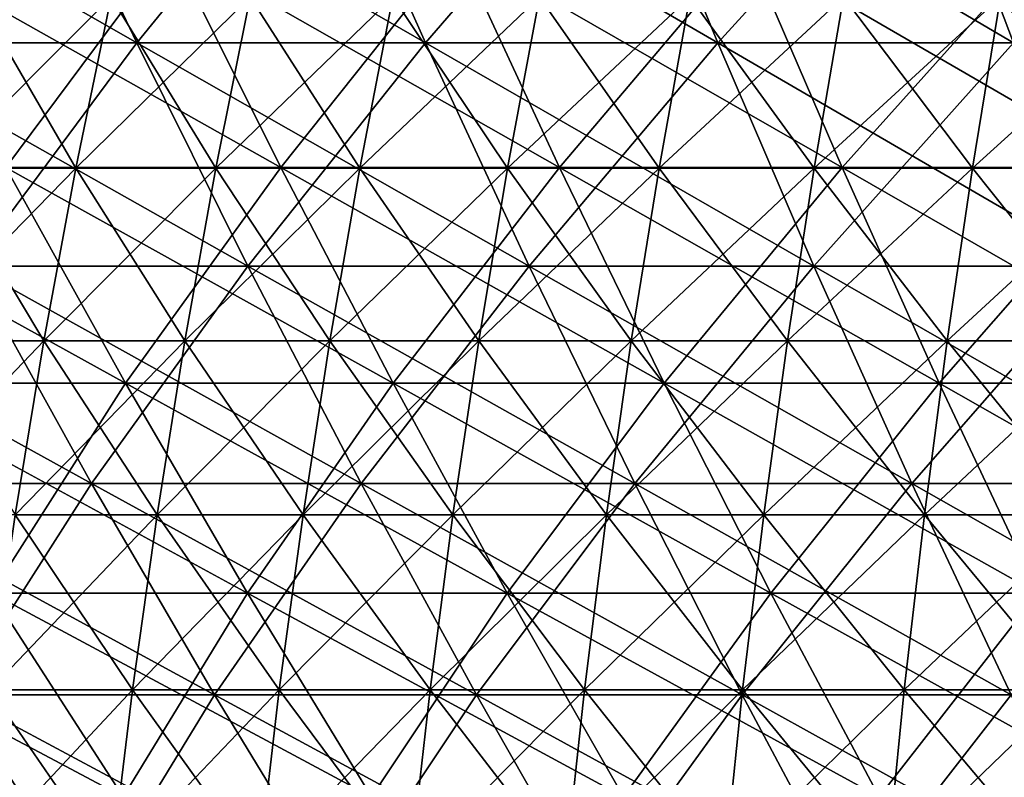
# Model space of a CAD drawing. Header units: millimetres. Extents: x -250 to 250, y -45 to 4150.
# Tile 418 of 656: x -70 to -54, y 3949 to 3961. Entities that reach past the tile are written whole.
import ezdxf

# ---------------------------------------------------------------- set-up
doc = ezdxf.new("R2010")
doc.units = ezdxf.units.MM
doc.header["$LTSCALE"] = 81.481481
for name, color, linetype in [('19', 7, 'CONTINUOUS'), ('20', 7, 'CONTINUOUS'), ('21', 7, 'CONTINUOUS'), ('22', 7, 'CONTINUOUS'), ('23', 7, 'CONTINUOUS'), ('24', 7, 'CONTINUOUS')]:
    doc.layers.add(name, color=color, linetype=linetype)

msp = doc.modelspace()

# ---------------------------------------------------------------- linework, layer by layer
at = {"layer": '19', "color": 7, "linetype": 'CONTINUOUS'}
for points in [[(-69.788, 3963.936, -151.69), (-72.577, 3960.293, -145.753), (-74.427, 3963.936, -149.469), (-69.788, 3963.936, -151.69)], [(-68.054, 3960.293, -147.919), (-72.577, 3960.293, -145.753), (-69.788, 3963.936, -151.69), (-68.054, 3960.293, -147.919)], [(-65.084, 3963.936, -153.767), (-68.054, 3960.293, -147.919), (-69.788, 3963.936, -151.69), (-65.084, 3963.936, -153.767)], [(-63.466, 3960.293, -149.945), (-68.054, 3960.293, -147.919), (-65.084, 3963.936, -153.767), (-63.466, 3960.293, -149.945)], [(-60.318, 3963.936, -155.699), (-63.466, 3960.293, -149.945), (-65.084, 3963.936, -153.767), (-60.318, 3963.936, -155.699)], [(-58.819, 3960.293, -151.828), (-63.466, 3960.293, -149.945), (-60.318, 3963.936, -155.699), (-58.819, 3960.293, -151.828)], [(-55.495, 3963.936, -157.482), (-58.819, 3960.293, -151.828), (-60.318, 3963.936, -155.699), (-55.495, 3963.936, -157.482)], [(-54.115, 3960.293, -153.567), (-58.819, 3960.293, -151.828), (-55.495, 3963.936, -157.482), (-54.115, 3960.293, -153.567)], [(-50.619, 3963.936, -159.116), (-54.115, 3960.293, -153.567), (-55.495, 3963.936, -157.482), (-50.619, 3963.936, -159.116)], [(-68.054, 3960.293, -147.919), (-70.691, 3956.743, -141.967), (-72.577, 3960.293, -145.753), (-68.054, 3960.293, -147.919)], [(-66.286, 3956.743, -144.076), (-70.691, 3956.743, -141.967), (-68.054, 3960.293, -147.919), (-66.286, 3956.743, -144.076)], [(-63.466, 3960.293, -149.945), (-66.286, 3956.743, -144.076), (-68.054, 3960.293, -147.919), (-63.466, 3960.293, -149.945)], [(-61.817, 3956.743, -146.049), (-66.286, 3956.743, -144.076), (-63.466, 3960.293, -149.945), (-61.817, 3956.743, -146.049)], [(-58.819, 3960.293, -151.828), (-61.817, 3956.743, -146.049), (-63.466, 3960.293, -149.945), (-58.819, 3960.293, -151.828)], [(-57.29, 3956.743, -147.884), (-61.817, 3956.743, -146.049), (-58.819, 3960.293, -151.828), (-57.29, 3956.743, -147.884)], [(-54.115, 3960.293, -153.567), (-57.29, 3956.743, -147.884), (-58.819, 3960.293, -151.828), (-54.115, 3960.293, -153.567)], [(-52.709, 3956.743, -149.578), (-57.29, 3956.743, -147.884), (-54.115, 3960.293, -153.567), (-52.709, 3956.743, -149.578)], [(-68.771, 3953.287, -138.111), (-72.992, 3953.287, -135.928), (-70.691, 3956.743, -141.967), (-68.771, 3953.287, -138.111)], [(-66.286, 3956.743, -144.076), (-68.771, 3953.287, -138.111), (-70.691, 3956.743, -141.967), (-66.286, 3956.743, -144.076)], [(-64.485, 3953.287, -140.163), (-68.771, 3953.287, -138.111), (-66.286, 3956.743, -144.076), (-64.485, 3953.287, -140.163)], [(-61.817, 3956.743, -146.049), (-64.485, 3953.287, -140.163), (-66.286, 3956.743, -144.076), (-61.817, 3956.743, -146.049)], [(-60.138, 3953.287, -142.082), (-64.485, 3953.287, -140.163), (-61.817, 3956.743, -146.049), (-60.138, 3953.287, -142.082)], [(-57.29, 3956.743, -147.884), (-60.138, 3953.287, -142.082), (-61.817, 3956.743, -146.049), (-57.29, 3956.743, -147.884)], [(-55.734, 3953.287, -143.867), (-60.138, 3953.287, -142.082), (-57.29, 3956.743, -147.884), (-55.734, 3953.287, -143.867)], [(-52.709, 3956.743, -149.578), (-55.734, 3953.287, -143.867), (-57.29, 3956.743, -147.884), (-52.709, 3956.743, -149.578)], [(-51.278, 3953.287, -145.515), (-55.734, 3953.287, -143.867), (-52.709, 3956.743, -149.578), (-51.278, 3953.287, -145.515)], [(-68.771, 3953.287, -138.111), (-70.918, 3949.927, -132.066), (-72.992, 3953.287, -135.928), (-68.771, 3953.287, -138.111)], [(-66.817, 3949.927, -134.188), (-70.918, 3949.927, -132.066), (-68.771, 3953.287, -138.111), (-66.817, 3949.927, -134.188)], [(-64.485, 3953.287, -140.163), (-66.817, 3949.927, -134.188), (-68.771, 3953.287, -138.111), (-64.485, 3953.287, -140.163)], [(-62.653, 3949.927, -136.182), (-66.817, 3949.927, -134.188), (-64.485, 3953.287, -140.163), (-62.653, 3949.927, -136.182)], [(-60.138, 3953.287, -142.082), (-62.653, 3949.927, -136.182), (-64.485, 3953.287, -140.163), (-60.138, 3953.287, -142.082)], [(-58.43, 3949.927, -138.046), (-62.653, 3949.927, -136.182), (-60.138, 3953.287, -142.082), (-58.43, 3949.927, -138.046)], [(-55.734, 3953.287, -143.867), (-58.43, 3949.927, -138.046), (-60.138, 3953.287, -142.082), (-55.734, 3953.287, -143.867)], [(-54.151, 3949.927, -139.78), (-58.43, 3949.927, -138.046), (-55.734, 3953.287, -143.867), (-54.151, 3949.927, -139.78)], [(-51.278, 3953.287, -145.515), (-54.151, 3949.927, -139.78), (-55.734, 3953.287, -143.867), (-51.278, 3953.287, -145.515)], [(-68.81, 3946.665, -128.141), (-72.723, 3946.665, -125.961), (-70.918, 3949.927, -132.066), (-68.81, 3946.665, -128.141)], [(-66.817, 3949.927, -134.188), (-68.81, 3946.665, -128.141), (-70.918, 3949.927, -132.066), (-66.817, 3949.927, -134.188)], [(-64.831, 3946.665, -130.199), (-68.81, 3946.665, -128.141), (-66.817, 3949.927, -134.188), (-64.831, 3946.665, -130.199)], [(-62.653, 3949.927, -136.182), (-64.831, 3946.665, -130.199), (-66.817, 3949.927, -134.188), (-62.653, 3949.927, -136.182)], [(-60.791, 3946.665, -132.133), (-64.831, 3946.665, -130.199), (-62.653, 3949.927, -136.182), (-60.791, 3946.665, -132.133)], [(-58.43, 3949.927, -138.046), (-60.791, 3946.665, -132.133), (-62.653, 3949.927, -136.182), (-58.43, 3949.927, -138.046)], [(-56.693, 3946.665, -133.943), (-60.791, 3946.665, -132.133), (-58.43, 3949.927, -138.046), (-56.693, 3946.665, -133.943)], [(-54.151, 3949.927, -139.78), (-56.693, 3946.665, -133.943), (-58.43, 3949.927, -138.046), (-54.151, 3949.927, -139.78)], [(-52.541, 3946.665, -135.625), (-56.693, 3946.665, -133.943), (-54.151, 3949.927, -139.78), (-52.541, 3946.665, -135.625)]]:
    msp.add_3dface(points, dxfattribs=at)
at = {"layer": '20', "color": 7, "linetype": 'CONTINUOUS'}
for points in [[(-72.577, 3960.293, 145.753), (-68.054, 3960.293, 147.919), (-74.427, 3963.936, 149.469), (-72.577, 3960.293, 145.753)], [(-74.427, 3963.936, 149.469), (-68.054, 3960.293, 147.919), (-69.788, 3963.936, 151.69), (-74.427, 3963.936, 149.469)], [(-68.054, 3960.293, 147.919), (-63.466, 3960.293, 149.945), (-69.788, 3963.936, 151.69), (-68.054, 3960.293, 147.919)], [(-69.788, 3963.936, 151.69), (-63.466, 3960.293, 149.945), (-65.084, 3963.936, 153.767), (-69.788, 3963.936, 151.69)], [(-63.466, 3960.293, 149.945), (-58.819, 3960.293, 151.828), (-65.084, 3963.936, 153.767), (-63.466, 3960.293, 149.945)], [(-65.084, 3963.936, 153.767), (-58.819, 3960.293, 151.828), (-60.318, 3963.936, 155.699), (-65.084, 3963.936, 153.767)], [(-58.819, 3960.293, 151.828), (-54.115, 3960.293, 153.567), (-60.318, 3963.936, 155.699), (-58.819, 3960.293, 151.828)], [(-60.318, 3963.936, 155.699), (-54.115, 3960.293, 153.567), (-55.495, 3963.936, 157.482), (-60.318, 3963.936, 155.699)], [(-54.115, 3960.293, 153.567), (-49.36, 3960.293, 155.161), (-55.495, 3963.936, 157.482), (-54.115, 3960.293, 153.567)], [(-55.495, 3963.936, 157.482), (-49.36, 3960.293, 155.161), (-50.619, 3963.936, 159.116), (-55.495, 3963.936, 157.482)], [(-70.691, 3956.743, 141.967), (-66.286, 3956.743, 144.076), (-72.577, 3960.293, 145.753), (-70.691, 3956.743, 141.967)], [(-72.577, 3960.293, 145.753), (-66.286, 3956.743, 144.076), (-68.054, 3960.293, 147.919), (-72.577, 3960.293, 145.753)], [(-66.286, 3956.743, 144.076), (-61.817, 3956.743, 146.049), (-68.054, 3960.293, 147.919), (-66.286, 3956.743, 144.076)], [(-68.054, 3960.293, 147.919), (-61.817, 3956.743, 146.049), (-63.466, 3960.293, 149.945), (-68.054, 3960.293, 147.919)], [(-61.817, 3956.743, 146.049), (-57.29, 3956.743, 147.884), (-63.466, 3960.293, 149.945), (-61.817, 3956.743, 146.049)], [(-63.466, 3960.293, 149.945), (-57.29, 3956.743, 147.884), (-58.819, 3960.293, 151.828), (-63.466, 3960.293, 149.945)], [(-57.29, 3956.743, 147.884), (-52.709, 3956.743, 149.578), (-58.819, 3960.293, 151.828), (-57.29, 3956.743, 147.884)], [(-58.819, 3960.293, 151.828), (-52.709, 3956.743, 149.578), (-54.115, 3960.293, 153.567), (-58.819, 3960.293, 151.828)], [(-72.992, 3953.287, 135.928), (-68.771, 3953.287, 138.111), (-75.029, 3956.743, 139.722), (-72.992, 3953.287, 135.928)], [(-75.029, 3956.743, 139.722), (-68.771, 3953.287, 138.111), (-70.691, 3956.743, 141.967), (-75.029, 3956.743, 139.722)], [(-68.771, 3953.287, 138.111), (-64.485, 3953.287, 140.163), (-70.691, 3956.743, 141.967), (-68.771, 3953.287, 138.111)], [(-70.691, 3956.743, 141.967), (-64.485, 3953.287, 140.163), (-66.286, 3956.743, 144.076), (-70.691, 3956.743, 141.967)], [(-64.485, 3953.287, 140.163), (-60.138, 3953.287, 142.082), (-66.286, 3956.743, 144.076), (-64.485, 3953.287, 140.163)], [(-66.286, 3956.743, 144.076), (-60.138, 3953.287, 142.082), (-61.817, 3956.743, 146.049), (-66.286, 3956.743, 144.076)], [(-60.138, 3953.287, 142.082), (-55.734, 3953.287, 143.867), (-61.817, 3956.743, 146.049), (-60.138, 3953.287, 142.082)], [(-61.817, 3956.743, 146.049), (-55.734, 3953.287, 143.867), (-57.29, 3956.743, 147.884), (-61.817, 3956.743, 146.049)], [(-55.734, 3953.287, 143.867), (-51.278, 3953.287, 145.515), (-57.29, 3956.743, 147.884), (-55.734, 3953.287, 143.867)], [(-57.29, 3956.743, 147.884), (-51.278, 3953.287, 145.515), (-52.709, 3956.743, 149.578), (-57.29, 3956.743, 147.884)], [(-70.918, 3949.927, 132.066), (-66.817, 3949.927, 134.188), (-72.992, 3953.287, 135.928), (-70.918, 3949.927, 132.066)], [(-72.992, 3953.287, 135.928), (-66.817, 3949.927, 134.188), (-68.771, 3953.287, 138.111), (-72.992, 3953.287, 135.928)], [(-66.817, 3949.927, 134.188), (-62.653, 3949.927, 136.182), (-68.771, 3953.287, 138.111), (-66.817, 3949.927, 134.188)], [(-68.771, 3953.287, 138.111), (-62.653, 3949.927, 136.182), (-64.485, 3953.287, 140.163), (-68.771, 3953.287, 138.111)], [(-62.653, 3949.927, 136.182), (-58.43, 3949.927, 138.046), (-64.485, 3953.287, 140.163), (-62.653, 3949.927, 136.182)], [(-64.485, 3953.287, 140.163), (-58.43, 3949.927, 138.046), (-60.138, 3953.287, 142.082), (-64.485, 3953.287, 140.163)], [(-58.43, 3949.927, 138.046), (-54.151, 3949.927, 139.78), (-60.138, 3953.287, 142.082), (-58.43, 3949.927, 138.046)], [(-60.138, 3953.287, 142.082), (-54.151, 3949.927, 139.78), (-55.734, 3953.287, 143.867), (-60.138, 3953.287, 142.082)], [(-54.151, 3949.927, 139.78), (-49.821, 3949.927, 141.382), (-55.734, 3953.287, 143.867), (-54.151, 3949.927, 139.78)], [(-55.734, 3953.287, 143.867), (-49.821, 3949.927, 141.382), (-51.278, 3953.287, 145.515), (-55.734, 3953.287, 143.867)], [(-72.723, 3946.665, 125.961), (-68.81, 3946.665, 128.141), (-74.951, 3949.927, 129.82), (-72.723, 3946.665, 125.961)], [(-74.951, 3949.927, 129.82), (-68.81, 3946.665, 128.141), (-70.918, 3949.927, 132.066), (-74.951, 3949.927, 129.82)], [(-68.81, 3946.665, 128.141), (-64.831, 3946.665, 130.199), (-70.918, 3949.927, 132.066), (-68.81, 3946.665, 128.141)], [(-70.918, 3949.927, 132.066), (-64.831, 3946.665, 130.199), (-66.817, 3949.927, 134.188), (-70.918, 3949.927, 132.066)], [(-64.831, 3946.665, 130.199), (-60.791, 3946.665, 132.133), (-66.817, 3949.927, 134.188), (-64.831, 3946.665, 130.199)], [(-66.817, 3949.927, 134.188), (-60.791, 3946.665, 132.133), (-62.653, 3949.927, 136.182), (-66.817, 3949.927, 134.188)], [(-60.791, 3946.665, 132.133), (-56.693, 3946.665, 133.943), (-62.653, 3949.927, 136.182), (-60.791, 3946.665, 132.133)], [(-62.653, 3949.927, 136.182), (-56.693, 3946.665, 133.943), (-58.43, 3949.927, 138.046), (-62.653, 3949.927, 136.182)], [(-56.693, 3946.665, 133.943), (-52.541, 3946.665, 135.625), (-58.43, 3949.927, 138.046), (-56.693, 3946.665, 133.943)], [(-58.43, 3949.927, 138.046), (-52.541, 3946.665, 135.625), (-54.151, 3949.927, 139.78), (-58.43, 3949.927, 138.046)]]:
    msp.add_3dface(points, dxfattribs=at)
at = {"layer": '21', "color": 7, "linetype": 'CONTINUOUS'}
for points in [[(-67.518, 3961.83, 146.756), (-70.136, 3958.308, 140.852), (-72.006, 3961.83, 144.607), (-67.518, 3961.83, 146.756)], [(-65.765, 3958.308, 142.945), (-70.136, 3958.308, 140.852), (-67.518, 3961.83, 146.756), (-65.765, 3958.308, 142.945)], [(-62.967, 3961.83, 148.766), (-65.765, 3958.308, 142.945), (-67.518, 3961.83, 146.756), (-62.967, 3961.83, 148.766)], [(-61.332, 3958.308, 144.902), (-65.765, 3958.308, 142.945), (-62.967, 3961.83, 148.766), (-61.332, 3958.308, 144.902)], [(-58.356, 3961.83, 150.634), (-61.332, 3958.308, 144.902), (-62.967, 3961.83, 148.766), (-58.356, 3961.83, 150.634)], [(-56.84, 3958.308, 146.722), (-61.332, 3958.308, 144.902), (-58.356, 3961.83, 150.634), (-56.84, 3958.308, 146.722)], [(-53.689, 3961.83, 152.36), (-56.84, 3958.308, 146.722), (-58.356, 3961.83, 150.634), (-53.689, 3961.83, 152.36)], [(-52.295, 3958.308, 148.403), (-56.84, 3958.308, 146.722), (-53.689, 3961.83, 152.36), (-52.295, 3958.308, 148.403)], [(-68.232, 3954.88, 137.027), (-72.419, 3954.88, 134.861), (-70.136, 3958.308, 140.852), (-68.232, 3954.88, 137.027)], [(-65.765, 3958.308, 142.945), (-68.232, 3954.88, 137.027), (-70.136, 3958.308, 140.852), (-65.765, 3958.308, 142.945)], [(-63.979, 3954.88, 139.064), (-68.232, 3954.88, 137.027), (-65.765, 3958.308, 142.945), (-63.979, 3954.88, 139.064)], [(-61.332, 3958.308, 144.902), (-63.979, 3954.88, 139.064), (-65.765, 3958.308, 142.945), (-61.332, 3958.308, 144.902)], [(-59.667, 3954.88, 140.968), (-63.979, 3954.88, 139.064), (-61.332, 3958.308, 144.902), (-59.667, 3954.88, 140.968)], [(-56.84, 3958.308, 146.722), (-59.667, 3954.88, 140.968), (-61.332, 3958.308, 144.902), (-56.84, 3958.308, 146.722)], [(-55.297, 3954.88, 142.739), (-59.667, 3954.88, 140.968), (-56.84, 3958.308, 146.722), (-55.297, 3954.88, 142.739)], [(-52.295, 3958.308, 148.403), (-55.297, 3954.88, 142.739), (-56.84, 3958.308, 146.722), (-52.295, 3958.308, 148.403)], [(-50.875, 3954.88, 144.374), (-55.297, 3954.88, 142.739), (-52.295, 3958.308, 148.403), (-50.875, 3954.88, 144.374)], [(-68.232, 3954.88, 137.027), (-70.363, 3951.546, 131.032), (-72.419, 3954.88, 134.861), (-68.232, 3954.88, 137.027)], [(-66.294, 3951.546, 133.136), (-70.363, 3951.546, 131.032), (-68.232, 3954.88, 137.027), (-66.294, 3951.546, 133.136)], [(-63.979, 3954.88, 139.064), (-66.294, 3951.546, 133.136), (-68.232, 3954.88, 137.027), (-63.979, 3954.88, 139.064)], [(-62.163, 3951.546, 135.115), (-66.294, 3951.546, 133.136), (-63.979, 3954.88, 139.064), (-62.163, 3951.546, 135.115)], [(-59.667, 3954.88, 140.968), (-62.163, 3951.546, 135.115), (-63.979, 3954.88, 139.064), (-59.667, 3954.88, 140.968)], [(-57.972, 3951.546, 136.965), (-62.163, 3951.546, 135.115), (-59.667, 3954.88, 140.968), (-57.972, 3951.546, 136.965)], [(-55.297, 3954.88, 142.739), (-57.972, 3951.546, 136.965), (-59.667, 3954.88, 140.968), (-55.297, 3954.88, 142.739)], [(-53.727, 3951.546, 138.685), (-57.972, 3951.546, 136.965), (-55.297, 3954.88, 142.739), (-53.727, 3951.546, 138.685)], [(-50.875, 3954.88, 144.374), (-53.727, 3951.546, 138.685), (-55.297, 3954.88, 142.739), (-50.875, 3954.88, 144.374)], [(-68.272, 3948.31, 127.138), (-72.155, 3948.31, 124.976), (-70.363, 3951.546, 131.032), (-68.272, 3948.31, 127.138)], [(-66.294, 3951.546, 133.136), (-68.272, 3948.31, 127.138), (-70.363, 3951.546, 131.032), (-66.294, 3951.546, 133.136)], [(-64.324, 3948.31, 129.18), (-68.272, 3948.31, 127.138), (-66.294, 3951.546, 133.136), (-64.324, 3948.31, 129.18)], [(-62.163, 3951.546, 135.115), (-64.324, 3948.31, 129.18), (-66.294, 3951.546, 133.136), (-62.163, 3951.546, 135.115)], [(-60.316, 3948.31, 131.1), (-64.324, 3948.31, 129.18), (-62.163, 3951.546, 135.115), (-60.316, 3948.31, 131.1)], [(-57.972, 3951.546, 136.965), (-60.316, 3948.31, 131.1), (-62.163, 3951.546, 135.115), (-57.972, 3951.546, 136.965)], [(-56.25, 3948.31, 132.895), (-60.316, 3948.31, 131.1), (-57.972, 3951.546, 136.965), (-56.25, 3948.31, 132.895)], [(-53.727, 3951.546, 138.685), (-56.25, 3948.31, 132.895), (-57.972, 3951.546, 136.965), (-53.727, 3951.546, 138.685)], [(-52.131, 3948.31, 134.564), (-56.25, 3948.31, 132.895), (-53.727, 3951.546, 138.685), (-52.131, 3948.31, 134.564)]]:
    msp.add_3dface(points, dxfattribs=at)
at = {"layer": '22', "color": 7, "linetype": 'CONTINUOUS'}
for points in [[(-70.136, 3958.308, -140.852), (-65.765, 3958.308, -142.945), (-72.006, 3961.83, -144.607), (-70.136, 3958.308, -140.852)], [(-72.006, 3961.83, -144.607), (-65.765, 3958.308, -142.945), (-67.518, 3961.83, -146.756), (-72.006, 3961.83, -144.607)], [(-65.765, 3958.308, -142.945), (-61.332, 3958.308, -144.902), (-67.518, 3961.83, -146.756), (-65.765, 3958.308, -142.945)], [(-67.518, 3961.83, -146.756), (-61.332, 3958.308, -144.902), (-62.967, 3961.83, -148.766), (-67.518, 3961.83, -146.756)], [(-61.332, 3958.308, -144.902), (-56.84, 3958.308, -146.722), (-62.967, 3961.83, -148.766), (-61.332, 3958.308, -144.902)], [(-62.967, 3961.83, -148.766), (-56.84, 3958.308, -146.722), (-58.356, 3961.83, -150.634), (-62.967, 3961.83, -148.766)], [(-56.84, 3958.308, -146.722), (-52.295, 3958.308, -148.403), (-58.356, 3961.83, -150.634), (-56.84, 3958.308, -146.722)], [(-58.356, 3961.83, -150.634), (-52.295, 3958.308, -148.403), (-53.689, 3961.83, -152.36), (-58.356, 3961.83, -150.634)], [(-72.419, 3954.88, -134.861), (-68.232, 3954.88, -137.027), (-74.44, 3958.308, -138.625), (-72.419, 3954.88, -134.861)], [(-74.44, 3958.308, -138.625), (-68.232, 3954.88, -137.027), (-70.136, 3958.308, -140.852), (-74.44, 3958.308, -138.625)], [(-68.232, 3954.88, -137.027), (-63.979, 3954.88, -139.064), (-70.136, 3958.308, -140.852), (-68.232, 3954.88, -137.027)], [(-70.136, 3958.308, -140.852), (-63.979, 3954.88, -139.064), (-65.765, 3958.308, -142.945), (-70.136, 3958.308, -140.852)], [(-63.979, 3954.88, -139.064), (-59.667, 3954.88, -140.968), (-65.765, 3958.308, -142.945), (-63.979, 3954.88, -139.064)], [(-65.765, 3958.308, -142.945), (-59.667, 3954.88, -140.968), (-61.332, 3958.308, -144.902), (-65.765, 3958.308, -142.945)], [(-59.667, 3954.88, -140.968), (-55.297, 3954.88, -142.739), (-61.332, 3958.308, -144.902), (-59.667, 3954.88, -140.968)], [(-61.332, 3958.308, -144.902), (-55.297, 3954.88, -142.739), (-56.84, 3958.308, -146.722), (-61.332, 3958.308, -144.902)], [(-55.297, 3954.88, -142.739), (-50.875, 3954.88, -144.374), (-56.84, 3958.308, -146.722), (-55.297, 3954.88, -142.739)], [(-56.84, 3958.308, -146.722), (-50.875, 3954.88, -144.374), (-52.295, 3958.308, -148.403), (-56.84, 3958.308, -146.722)], [(-70.363, 3951.546, -131.032), (-66.294, 3951.546, -133.136), (-72.419, 3954.88, -134.861), (-70.363, 3951.546, -131.032)], [(-72.419, 3954.88, -134.861), (-66.294, 3951.546, -133.136), (-68.232, 3954.88, -137.027), (-72.419, 3954.88, -134.861)], [(-66.294, 3951.546, -133.136), (-62.163, 3951.546, -135.115), (-68.232, 3954.88, -137.027), (-66.294, 3951.546, -133.136)], [(-68.232, 3954.88, -137.027), (-62.163, 3951.546, -135.115), (-63.979, 3954.88, -139.064), (-68.232, 3954.88, -137.027)], [(-62.163, 3951.546, -135.115), (-57.972, 3951.546, -136.965), (-63.979, 3954.88, -139.064), (-62.163, 3951.546, -135.115)], [(-63.979, 3954.88, -139.064), (-57.972, 3951.546, -136.965), (-59.667, 3954.88, -140.968), (-63.979, 3954.88, -139.064)], [(-57.972, 3951.546, -136.965), (-53.727, 3951.546, -138.685), (-59.667, 3954.88, -140.968), (-57.972, 3951.546, -136.965)], [(-59.667, 3954.88, -140.968), (-53.727, 3951.546, -138.685), (-55.297, 3954.88, -142.739), (-59.667, 3954.88, -140.968)], [(-53.727, 3951.546, -138.685), (-49.431, 3951.546, -140.274), (-55.297, 3954.88, -142.739), (-53.727, 3951.546, -138.685)], [(-55.297, 3954.88, -142.739), (-49.431, 3951.546, -140.274), (-50.875, 3954.88, -144.374), (-55.297, 3954.88, -142.739)], [(-72.155, 3948.31, -124.976), (-68.272, 3948.31, -127.138), (-74.364, 3951.546, -128.803), (-72.155, 3948.31, -124.976)], [(-74.364, 3951.546, -128.803), (-68.272, 3948.31, -127.138), (-70.363, 3951.546, -131.032), (-74.364, 3951.546, -128.803)], [(-68.272, 3948.31, -127.138), (-64.324, 3948.31, -129.18), (-70.363, 3951.546, -131.032), (-68.272, 3948.31, -127.138)], [(-70.363, 3951.546, -131.032), (-64.324, 3948.31, -129.18), (-66.294, 3951.546, -133.136), (-70.363, 3951.546, -131.032)], [(-64.324, 3948.31, -129.18), (-60.316, 3948.31, -131.1), (-66.294, 3951.546, -133.136), (-64.324, 3948.31, -129.18)], [(-66.294, 3951.546, -133.136), (-60.316, 3948.31, -131.1), (-62.163, 3951.546, -135.115), (-66.294, 3951.546, -133.136)], [(-60.316, 3948.31, -131.1), (-56.25, 3948.31, -132.895), (-62.163, 3951.546, -135.115), (-60.316, 3948.31, -131.1)], [(-62.163, 3951.546, -135.115), (-56.25, 3948.31, -132.895), (-57.972, 3951.546, -136.965), (-62.163, 3951.546, -135.115)], [(-56.25, 3948.31, -132.895), (-52.131, 3948.31, -134.564), (-57.972, 3951.546, -136.965), (-56.25, 3948.31, -132.895)], [(-57.972, 3951.546, -136.965), (-52.131, 3948.31, -134.564), (-53.727, 3951.546, -138.685), (-57.972, 3951.546, -136.965)]]:
    msp.add_3dface(points, dxfattribs=at)
at = {"layer": '23', "color": 7, "linetype": 'CONTINUOUS'}
for points in [[(-71.18, 3958.301, 69.021), (-69.021, 3958.301, 71.18), (-70.601, 3961.025, 68.459), (-71.18, 3958.301, 69.021)], [(-70.601, 3961.025, 68.459), (-69.021, 3958.301, 71.18), (-68.459, 3961.025, 70.601), (-70.601, 3961.025, 68.459)], [(-69.021, 3958.301, 71.18), (-66.796, 3958.301, 73.272), (-68.459, 3961.025, 70.601), (-69.021, 3958.301, 71.18)], [(-68.459, 3961.025, 70.601), (-66.796, 3958.301, 73.272), (-66.252, 3961.025, 72.675), (-68.459, 3961.025, 70.601)], [(-66.796, 3958.301, 73.272), (-64.508, 3958.301, 75.294), (-66.252, 3961.025, 72.675), (-66.796, 3958.301, 73.272)], [(-66.252, 3961.025, 72.675), (-64.508, 3958.301, 75.294), (-63.983, 3961.025, 74.681), (-66.252, 3961.025, 72.675)], [(-64.508, 3958.301, 75.294), (-62.159, 3958.301, 77.245), (-63.983, 3961.025, 74.681), (-64.508, 3958.301, 75.294)], [(-63.983, 3961.025, 74.681), (-62.159, 3958.301, 77.245), (-61.653, 3961.025, 76.616), (-63.983, 3961.025, 74.681)], [(-62.159, 3958.301, 77.245), (-59.751, 3958.301, 79.123), (-61.653, 3961.025, 76.616), (-62.159, 3958.301, 77.245)], [(-61.653, 3961.025, 76.616), (-59.751, 3958.301, 79.123), (-59.264, 3961.025, 78.478), (-61.653, 3961.025, 76.616)], [(-59.751, 3958.301, 79.123), (-57.286, 3958.301, 80.925), (-59.264, 3961.025, 78.478), (-59.751, 3958.301, 79.123)], [(-59.264, 3961.025, 78.478), (-57.286, 3958.301, 80.925), (-56.819, 3961.025, 80.266), (-59.264, 3961.025, 78.478)], [(-57.286, 3958.301, 80.925), (-54.766, 3958.301, 82.651), (-56.819, 3961.025, 80.266), (-57.286, 3958.301, 80.925)], [(-56.819, 3961.025, 80.266), (-54.766, 3958.301, 82.651), (-54.321, 3961.025, 81.978), (-56.819, 3961.025, 80.266)], [(-54.766, 3958.301, 82.651), (-52.195, 3958.301, 84.298), (-54.321, 3961.025, 81.978), (-54.766, 3958.301, 82.651)], [(-54.321, 3961.025, 81.978), (-52.195, 3958.301, 84.298), (-51.77, 3961.025, 83.612), (-54.321, 3961.025, 81.978)], [(-71.706, 3955.556, 69.53), (-69.53, 3955.556, 71.706), (-71.18, 3958.301, 69.021), (-71.706, 3955.556, 69.53)], [(-71.18, 3958.301, 69.021), (-69.53, 3955.556, 71.706), (-69.021, 3958.301, 71.18), (-71.18, 3958.301, 69.021)], [(-69.53, 3955.556, 71.706), (-67.289, 3955.556, 73.813), (-69.021, 3958.301, 71.18), (-69.53, 3955.556, 71.706)], [(-69.021, 3958.301, 71.18), (-67.289, 3955.556, 73.813), (-66.796, 3958.301, 73.272), (-69.021, 3958.301, 71.18)], [(-67.289, 3955.556, 73.813), (-64.984, 3955.556, 75.85), (-66.796, 3958.301, 73.272), (-67.289, 3955.556, 73.813)], [(-66.796, 3958.301, 73.272), (-64.984, 3955.556, 75.85), (-64.508, 3958.301, 75.294), (-66.796, 3958.301, 73.272)], [(-64.984, 3955.556, 75.85), (-62.618, 3955.556, 77.815), (-64.508, 3958.301, 75.294), (-64.984, 3955.556, 75.85)], [(-64.508, 3958.301, 75.294), (-62.618, 3955.556, 77.815), (-62.159, 3958.301, 77.245), (-64.508, 3958.301, 75.294)], [(-62.618, 3955.556, 77.815), (-60.192, 3955.556, 79.707), (-62.159, 3958.301, 77.245), (-62.618, 3955.556, 77.815)], [(-62.159, 3958.301, 77.245), (-60.192, 3955.556, 79.707), (-59.751, 3958.301, 79.123), (-62.159, 3958.301, 77.245)], [(-60.192, 3955.556, 79.707), (-57.709, 3955.556, 81.522), (-59.751, 3958.301, 79.123), (-60.192, 3955.556, 79.707)], [(-59.751, 3958.301, 79.123), (-57.709, 3955.556, 81.522), (-57.286, 3958.301, 80.925), (-59.751, 3958.301, 79.123)], [(-57.709, 3955.556, 81.522), (-55.171, 3955.556, 83.261), (-57.286, 3958.301, 80.925), (-57.709, 3955.556, 81.522)], [(-57.286, 3958.301, 80.925), (-55.171, 3955.556, 83.261), (-54.766, 3958.301, 82.651), (-57.286, 3958.301, 80.925)], [(-55.171, 3955.556, 83.261), (-52.581, 3955.556, 84.92), (-54.766, 3958.301, 82.651), (-55.171, 3955.556, 83.261)], [(-54.766, 3958.301, 82.651), (-52.581, 3955.556, 84.92), (-52.195, 3958.301, 84.298), (-54.766, 3958.301, 82.651)], [(-71.706, 3955.556, 69.53), (-69.987, 3952.791, 72.177), (-69.53, 3955.556, 71.706), (-71.706, 3955.556, 69.53)], [(-69.987, 3952.791, 72.177), (-67.731, 3952.791, 74.298), (-69.53, 3955.556, 71.706), (-69.987, 3952.791, 72.177)], [(-69.53, 3955.556, 71.706), (-67.731, 3952.791, 74.298), (-67.289, 3955.556, 73.813), (-69.53, 3955.556, 71.706)], [(-67.731, 3952.791, 74.298), (-65.411, 3952.791, 76.348), (-67.289, 3955.556, 73.813), (-67.731, 3952.791, 74.298)], [(-67.289, 3955.556, 73.813), (-65.411, 3952.791, 76.348), (-64.984, 3955.556, 75.85), (-67.289, 3955.556, 73.813)], [(-65.411, 3952.791, 76.348), (-63.029, 3952.791, 78.326), (-64.984, 3955.556, 75.85), (-65.411, 3952.791, 76.348)], [(-64.984, 3955.556, 75.85), (-63.029, 3952.791, 78.326), (-62.618, 3955.556, 77.815), (-64.984, 3955.556, 75.85)], [(-63.029, 3952.791, 78.326), (-60.587, 3952.791, 80.23), (-62.618, 3955.556, 77.815), (-63.029, 3952.791, 78.326)], [(-62.618, 3955.556, 77.815), (-60.587, 3952.791, 80.23), (-60.192, 3955.556, 79.707), (-62.618, 3955.556, 77.815)], [(-60.587, 3952.791, 80.23), (-58.087, 3952.791, 82.058), (-60.192, 3955.556, 79.707), (-60.587, 3952.791, 80.23)], [(-60.192, 3955.556, 79.707), (-58.087, 3952.791, 82.058), (-57.709, 3955.556, 81.522), (-60.192, 3955.556, 79.707)], [(-58.087, 3952.791, 82.058), (-55.533, 3952.791, 83.808), (-57.709, 3955.556, 81.522), (-58.087, 3952.791, 82.058)], [(-57.709, 3955.556, 81.522), (-55.533, 3952.791, 83.808), (-55.171, 3955.556, 83.261), (-57.709, 3955.556, 81.522)], [(-55.533, 3952.791, 83.808), (-52.926, 3952.791, 85.478), (-55.171, 3955.556, 83.261), (-55.533, 3952.791, 83.808)], [(-55.171, 3955.556, 83.261), (-52.926, 3952.791, 85.478), (-52.581, 3955.556, 84.92), (-55.171, 3955.556, 83.261)], [(-70.39, 3950.01, 72.592), (-68.121, 3950.01, 74.726), (-69.987, 3952.791, 72.177), (-70.39, 3950.01, 72.592)], [(-69.987, 3952.791, 72.177), (-68.121, 3950.01, 74.726), (-67.731, 3952.791, 74.298), (-69.987, 3952.791, 72.177)], [(-68.121, 3950.01, 74.726), (-65.788, 3950.01, 76.788), (-67.731, 3952.791, 74.298), (-68.121, 3950.01, 74.726)], [(-67.731, 3952.791, 74.298), (-65.788, 3950.01, 76.788), (-65.411, 3952.791, 76.348), (-67.731, 3952.791, 74.298)], [(-65.788, 3950.01, 76.788), (-63.392, 3950.01, 78.778), (-65.411, 3952.791, 76.348), (-65.788, 3950.01, 76.788)], [(-65.411, 3952.791, 76.348), (-63.392, 3950.01, 78.778), (-63.029, 3952.791, 78.326), (-65.411, 3952.791, 76.348)], [(-63.392, 3950.01, 78.778), (-60.936, 3950.01, 80.692), (-63.029, 3952.791, 78.326), (-63.392, 3950.01, 78.778)], [(-63.029, 3952.791, 78.326), (-60.936, 3950.01, 80.692), (-60.587, 3952.791, 80.23), (-63.029, 3952.791, 78.326)], [(-60.936, 3950.01, 80.692), (-58.422, 3950.01, 82.531), (-60.587, 3952.791, 80.23), (-60.936, 3950.01, 80.692)], [(-60.587, 3952.791, 80.23), (-58.422, 3950.01, 82.531), (-58.087, 3952.791, 82.058), (-60.587, 3952.791, 80.23)], [(-58.422, 3950.01, 82.531), (-55.853, 3950.01, 84.291), (-58.087, 3952.791, 82.058), (-58.422, 3950.01, 82.531)], [(-58.087, 3952.791, 82.058), (-55.853, 3950.01, 84.291), (-55.533, 3952.791, 83.808), (-58.087, 3952.791, 82.058)], [(-55.853, 3950.01, 84.291), (-53.231, 3950.01, 85.971), (-55.533, 3952.791, 83.808), (-55.853, 3950.01, 84.291)], [(-55.533, 3952.791, 83.808), (-53.231, 3950.01, 85.971), (-52.926, 3952.791, 85.478), (-55.533, 3952.791, 83.808)], [(-70.74, 3947.213, 72.953), (-68.46, 3947.213, 75.097), (-70.39, 3950.01, 72.592), (-70.74, 3947.213, 72.953)], [(-70.39, 3950.01, 72.592), (-68.46, 3947.213, 75.097), (-68.121, 3950.01, 74.726), (-70.39, 3950.01, 72.592)], [(-68.46, 3947.213, 75.097), (-66.115, 3947.213, 77.17), (-68.121, 3950.01, 74.726), (-68.46, 3947.213, 75.097)], [(-68.121, 3950.01, 74.726), (-66.115, 3947.213, 77.17), (-65.788, 3950.01, 76.788), (-68.121, 3950.01, 74.726)], [(-66.115, 3947.213, 77.17), (-63.707, 3947.213, 79.169), (-65.788, 3950.01, 76.788), (-66.115, 3947.213, 77.17)], [(-65.788, 3950.01, 76.788), (-63.707, 3947.213, 79.169), (-63.392, 3950.01, 78.778), (-65.788, 3950.01, 76.788)], [(-63.707, 3947.213, 79.169), (-61.239, 3947.213, 81.093), (-63.392, 3950.01, 78.778), (-63.707, 3947.213, 79.169)], [(-63.392, 3950.01, 78.778), (-61.239, 3947.213, 81.093), (-60.936, 3950.01, 80.692), (-63.392, 3950.01, 78.778)], [(-61.239, 3947.213, 81.093), (-58.712, 3947.213, 82.941), (-60.936, 3950.01, 80.692), (-61.239, 3947.213, 81.093)], [(-60.936, 3950.01, 80.692), (-58.712, 3947.213, 82.941), (-58.422, 3950.01, 82.531), (-60.936, 3950.01, 80.692)], [(-58.712, 3947.213, 82.941), (-56.13, 3947.213, 84.709), (-58.422, 3950.01, 82.531), (-58.712, 3947.213, 82.941)], [(-58.422, 3950.01, 82.531), (-56.13, 3947.213, 84.709), (-55.853, 3950.01, 84.291), (-58.422, 3950.01, 82.531)], [(-56.13, 3947.213, 84.709), (-53.495, 3947.213, 86.398), (-55.853, 3950.01, 84.291), (-56.13, 3947.213, 84.709)], [(-55.853, 3950.01, 84.291), (-53.495, 3947.213, 86.398), (-53.231, 3950.01, 85.971), (-55.853, 3950.01, 84.291)]]:
    msp.add_3dface(points, dxfattribs=at)
at = {"layer": '24', "color": 7, "linetype": 'CONTINUOUS'}
for points in [[(-69.021, 3958.301, -71.18), (-71.18, 3958.301, -69.021), (-68.459, 3961.025, -70.601), (-69.021, 3958.301, -71.18)], [(-68.459, 3961.025, -70.601), (-71.18, 3958.301, -69.021), (-70.601, 3961.025, -68.459), (-68.459, 3961.025, -70.601)], [(-66.796, 3958.301, -73.272), (-69.021, 3958.301, -71.18), (-66.252, 3961.025, -72.675), (-66.796, 3958.301, -73.272)], [(-66.252, 3961.025, -72.675), (-69.021, 3958.301, -71.18), (-68.459, 3961.025, -70.601), (-66.252, 3961.025, -72.675)], [(-64.508, 3958.301, -75.294), (-66.796, 3958.301, -73.272), (-63.983, 3961.025, -74.681), (-64.508, 3958.301, -75.294)], [(-63.983, 3961.025, -74.681), (-66.796, 3958.301, -73.272), (-66.252, 3961.025, -72.675), (-63.983, 3961.025, -74.681)], [(-62.159, 3958.301, -77.245), (-64.508, 3958.301, -75.294), (-61.653, 3961.025, -76.616), (-62.159, 3958.301, -77.245)], [(-61.653, 3961.025, -76.616), (-64.508, 3958.301, -75.294), (-63.983, 3961.025, -74.681), (-61.653, 3961.025, -76.616)], [(-59.751, 3958.301, -79.123), (-62.159, 3958.301, -77.245), (-59.264, 3961.025, -78.478), (-59.751, 3958.301, -79.123)], [(-59.264, 3961.025, -78.478), (-62.159, 3958.301, -77.245), (-61.653, 3961.025, -76.616), (-59.264, 3961.025, -78.478)], [(-57.286, 3958.301, -80.925), (-59.751, 3958.301, -79.123), (-56.819, 3961.025, -80.266), (-57.286, 3958.301, -80.925)], [(-56.819, 3961.025, -80.266), (-59.751, 3958.301, -79.123), (-59.264, 3961.025, -78.478), (-56.819, 3961.025, -80.266)], [(-54.766, 3958.301, -82.651), (-57.286, 3958.301, -80.925), (-54.321, 3961.025, -81.978), (-54.766, 3958.301, -82.651)], [(-54.321, 3961.025, -81.978), (-57.286, 3958.301, -80.925), (-56.819, 3961.025, -80.266), (-54.321, 3961.025, -81.978)], [(-52.195, 3958.301, -84.298), (-54.766, 3958.301, -82.651), (-51.77, 3961.025, -83.612), (-52.195, 3958.301, -84.298)], [(-51.77, 3961.025, -83.612), (-54.766, 3958.301, -82.651), (-54.321, 3961.025, -81.978), (-51.77, 3961.025, -83.612)], [(-69.53, 3955.556, -71.706), (-71.706, 3955.556, -69.53), (-69.021, 3958.301, -71.18), (-69.53, 3955.556, -71.706)], [(-69.021, 3958.301, -71.18), (-71.706, 3955.556, -69.53), (-71.18, 3958.301, -69.021), (-69.021, 3958.301, -71.18)], [(-67.289, 3955.556, -73.813), (-69.53, 3955.556, -71.706), (-66.796, 3958.301, -73.272), (-67.289, 3955.556, -73.813)], [(-66.796, 3958.301, -73.272), (-69.53, 3955.556, -71.706), (-69.021, 3958.301, -71.18), (-66.796, 3958.301, -73.272)], [(-64.984, 3955.556, -75.85), (-67.289, 3955.556, -73.813), (-64.508, 3958.301, -75.294), (-64.984, 3955.556, -75.85)], [(-64.508, 3958.301, -75.294), (-67.289, 3955.556, -73.813), (-66.796, 3958.301, -73.272), (-64.508, 3958.301, -75.294)], [(-62.618, 3955.556, -77.815), (-64.984, 3955.556, -75.85), (-62.159, 3958.301, -77.245), (-62.618, 3955.556, -77.815)], [(-62.159, 3958.301, -77.245), (-64.984, 3955.556, -75.85), (-64.508, 3958.301, -75.294), (-62.159, 3958.301, -77.245)], [(-60.192, 3955.556, -79.707), (-62.618, 3955.556, -77.815), (-59.751, 3958.301, -79.123), (-60.192, 3955.556, -79.707)], [(-59.751, 3958.301, -79.123), (-62.618, 3955.556, -77.815), (-62.159, 3958.301, -77.245), (-59.751, 3958.301, -79.123)], [(-57.709, 3955.556, -81.522), (-60.192, 3955.556, -79.707), (-57.286, 3958.301, -80.925), (-57.709, 3955.556, -81.522)], [(-57.286, 3958.301, -80.925), (-60.192, 3955.556, -79.707), (-59.751, 3958.301, -79.123), (-57.286, 3958.301, -80.925)], [(-55.171, 3955.556, -83.261), (-57.709, 3955.556, -81.522), (-54.766, 3958.301, -82.651), (-55.171, 3955.556, -83.261)], [(-54.766, 3958.301, -82.651), (-57.709, 3955.556, -81.522), (-57.286, 3958.301, -80.925), (-54.766, 3958.301, -82.651)], [(-52.581, 3955.556, -84.92), (-55.171, 3955.556, -83.261), (-52.195, 3958.301, -84.298), (-52.581, 3955.556, -84.92)], [(-52.195, 3958.301, -84.298), (-55.171, 3955.556, -83.261), (-54.766, 3958.301, -82.651), (-52.195, 3958.301, -84.298)], [(-69.987, 3952.791, -72.177), (-72.177, 3952.791, -69.987), (-69.53, 3955.556, -71.706), (-69.987, 3952.791, -72.177)], [(-69.53, 3955.556, -71.706), (-72.177, 3952.791, -69.987), (-71.706, 3955.556, -69.53), (-69.53, 3955.556, -71.706)], [(-67.731, 3952.791, -74.298), (-69.987, 3952.791, -72.177), (-67.289, 3955.556, -73.813), (-67.731, 3952.791, -74.298)], [(-67.289, 3955.556, -73.813), (-69.987, 3952.791, -72.177), (-69.53, 3955.556, -71.706), (-67.289, 3955.556, -73.813)], [(-65.411, 3952.791, -76.348), (-67.731, 3952.791, -74.298), (-64.984, 3955.556, -75.85), (-65.411, 3952.791, -76.348)], [(-64.984, 3955.556, -75.85), (-67.731, 3952.791, -74.298), (-67.289, 3955.556, -73.813), (-64.984, 3955.556, -75.85)], [(-63.029, 3952.791, -78.326), (-65.411, 3952.791, -76.348), (-62.618, 3955.556, -77.815), (-63.029, 3952.791, -78.326)], [(-62.618, 3955.556, -77.815), (-65.411, 3952.791, -76.348), (-64.984, 3955.556, -75.85), (-62.618, 3955.556, -77.815)], [(-60.587, 3952.791, -80.23), (-63.029, 3952.791, -78.326), (-60.192, 3955.556, -79.707), (-60.587, 3952.791, -80.23)], [(-60.192, 3955.556, -79.707), (-63.029, 3952.791, -78.326), (-62.618, 3955.556, -77.815), (-60.192, 3955.556, -79.707)], [(-58.087, 3952.791, -82.058), (-60.587, 3952.791, -80.23), (-57.709, 3955.556, -81.522), (-58.087, 3952.791, -82.058)], [(-57.709, 3955.556, -81.522), (-60.587, 3952.791, -80.23), (-60.192, 3955.556, -79.707), (-57.709, 3955.556, -81.522)], [(-55.533, 3952.791, -83.808), (-58.087, 3952.791, -82.058), (-55.171, 3955.556, -83.261), (-55.533, 3952.791, -83.808)], [(-55.171, 3955.556, -83.261), (-58.087, 3952.791, -82.058), (-57.709, 3955.556, -81.522), (-55.171, 3955.556, -83.261)], [(-52.926, 3952.791, -85.478), (-55.533, 3952.791, -83.808), (-52.581, 3955.556, -84.92), (-52.926, 3952.791, -85.478)], [(-52.581, 3955.556, -84.92), (-55.533, 3952.791, -83.808), (-55.171, 3955.556, -83.261), (-52.581, 3955.556, -84.92)], [(-68.121, 3950.01, -74.726), (-70.39, 3950.01, -72.592), (-67.731, 3952.791, -74.298), (-68.121, 3950.01, -74.726)], [(-67.731, 3952.791, -74.298), (-70.39, 3950.01, -72.592), (-69.987, 3952.791, -72.177), (-67.731, 3952.791, -74.298)], [(-65.788, 3950.01, -76.788), (-68.121, 3950.01, -74.726), (-65.411, 3952.791, -76.348), (-65.788, 3950.01, -76.788)], [(-65.411, 3952.791, -76.348), (-68.121, 3950.01, -74.726), (-67.731, 3952.791, -74.298), (-65.411, 3952.791, -76.348)], [(-63.392, 3950.01, -78.778), (-65.788, 3950.01, -76.788), (-63.029, 3952.791, -78.326), (-63.392, 3950.01, -78.778)], [(-63.029, 3952.791, -78.326), (-65.788, 3950.01, -76.788), (-65.411, 3952.791, -76.348), (-63.029, 3952.791, -78.326)], [(-60.936, 3950.01, -80.692), (-63.392, 3950.01, -78.778), (-60.587, 3952.791, -80.23), (-60.936, 3950.01, -80.692)], [(-60.587, 3952.791, -80.23), (-63.392, 3950.01, -78.778), (-63.029, 3952.791, -78.326), (-60.587, 3952.791, -80.23)], [(-58.422, 3950.01, -82.531), (-60.936, 3950.01, -80.692), (-58.087, 3952.791, -82.058), (-58.422, 3950.01, -82.531)], [(-58.087, 3952.791, -82.058), (-60.936, 3950.01, -80.692), (-60.587, 3952.791, -80.23), (-58.087, 3952.791, -82.058)], [(-55.853, 3950.01, -84.291), (-58.422, 3950.01, -82.531), (-55.533, 3952.791, -83.808), (-55.853, 3950.01, -84.291)], [(-55.533, 3952.791, -83.808), (-58.422, 3950.01, -82.531), (-58.087, 3952.791, -82.058), (-55.533, 3952.791, -83.808)], [(-53.231, 3950.01, -85.971), (-55.853, 3950.01, -84.291), (-52.926, 3952.791, -85.478), (-53.231, 3950.01, -85.971)], [(-52.926, 3952.791, -85.478), (-55.853, 3950.01, -84.291), (-55.533, 3952.791, -83.808), (-52.926, 3952.791, -85.478)], [(-68.46, 3947.213, -75.097), (-70.74, 3947.213, -72.953), (-68.121, 3950.01, -74.726), (-68.46, 3947.213, -75.097)], [(-68.121, 3950.01, -74.726), (-70.74, 3947.213, -72.953), (-70.39, 3950.01, -72.592), (-68.121, 3950.01, -74.726)], [(-66.115, 3947.213, -77.17), (-68.46, 3947.213, -75.097), (-65.788, 3950.01, -76.788), (-66.115, 3947.213, -77.17)], [(-65.788, 3950.01, -76.788), (-68.46, 3947.213, -75.097), (-68.121, 3950.01, -74.726), (-65.788, 3950.01, -76.788)], [(-63.707, 3947.213, -79.169), (-66.115, 3947.213, -77.17), (-63.392, 3950.01, -78.778), (-63.707, 3947.213, -79.169)], [(-63.392, 3950.01, -78.778), (-66.115, 3947.213, -77.17), (-65.788, 3950.01, -76.788), (-63.392, 3950.01, -78.778)], [(-61.239, 3947.213, -81.093), (-63.707, 3947.213, -79.169), (-60.936, 3950.01, -80.692), (-61.239, 3947.213, -81.093)], [(-60.936, 3950.01, -80.692), (-63.707, 3947.213, -79.169), (-63.392, 3950.01, -78.778), (-60.936, 3950.01, -80.692)], [(-58.712, 3947.213, -82.941), (-61.239, 3947.213, -81.093), (-58.422, 3950.01, -82.531), (-58.712, 3947.213, -82.941)], [(-58.422, 3950.01, -82.531), (-61.239, 3947.213, -81.093), (-60.936, 3950.01, -80.692), (-58.422, 3950.01, -82.531)], [(-56.13, 3947.213, -84.709), (-58.712, 3947.213, -82.941), (-55.853, 3950.01, -84.291), (-56.13, 3947.213, -84.709)], [(-55.853, 3950.01, -84.291), (-58.712, 3947.213, -82.941), (-58.422, 3950.01, -82.531), (-55.853, 3950.01, -84.291)], [(-53.495, 3947.213, -86.398), (-56.13, 3947.213, -84.709), (-53.231, 3950.01, -85.971), (-53.495, 3947.213, -86.398)], [(-53.231, 3950.01, -85.971), (-56.13, 3947.213, -84.709), (-55.853, 3950.01, -84.291), (-53.231, 3950.01, -85.971)]]:
    msp.add_3dface(points, dxfattribs=at)

doc.saveas('drawing.dxf')
